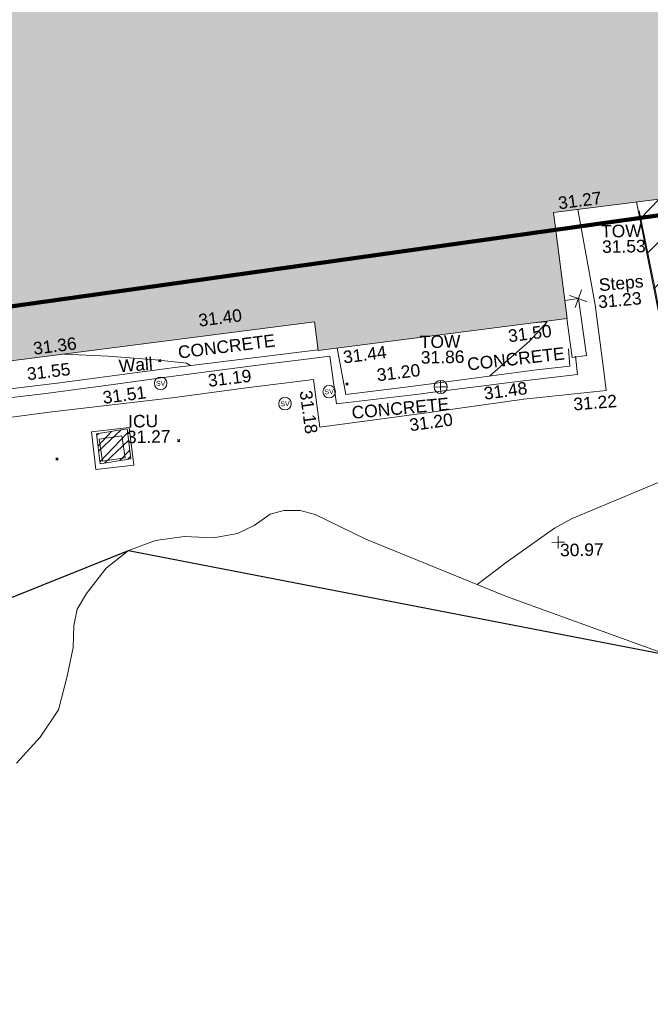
# Model space of a CAD drawing. Header units: millimetres. Extents: x -290717 to 520720, y -103372 to 287762.
# Tile 307 of 375: x 200008 to 218949, y 94482 to 124069. Entities that reach past the tile are written whole.
import ezdxf

# ---------------------------------------------------------------- set-up
doc = ezdxf.new("R2010")
doc.units = ezdxf.units.MM
doc.linetypes.add('IMPORT-HIDDEN2 _3_', pattern=[4762.5, 3175, -1587.5])
doc.linetypes.add('IMPORT-UG_ELEC_STREET LIGHTING_QLB2 _2_', pattern=[2700, 1500, -300.0000000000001, 0, -250, 150, -300.0000000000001, 0, -200])
for name, color, linetype, lineweight, true_color in [('00_TOPO_SERV_STOP_VALVE', 7, 'Continuous', 9, 0x666666), ('00_TOPO_TOP_OF_WALL', 7, 'Continuous', 9, 0x666666), ('00_UAV_BUILDING_OUTLINE', 5, 'Continuous', 9, 0x0000ff), ('00_UAV_CONCRETE', 9, 'Continuous', 9, 0x808080), ('00_UAV_FENCE', 7, 'Continuous', 9, 0x264c2f), ('00_UAV_LEVEL_SPOT', 7, 'Continuous', 9, 0x666666), ('00_UAV_SERV_IC', 5, 'Continuous', 9, 0x0000ff), ('00_UAV_STEPS', 7, 'Continuous', 9, 0x666666), ('00_UAV_TOP_OF_WALL', 7, 'Continuous', 9, 0x666666), ('00_UAV_TREE_LINE', 7, 'Continuous', 9, 0x52a552), ('00_UAV_WALL', 7, 'Continuous', 9, 0x7c00a5), ('01_DTM_CONTOUR_MNR', 7, 'Continuous', 9, 0xa5a552), ('12333-PUM-2D-U-0001-C01 - Rev2_REVIT IMPORT_dwg', 7, 'Continuous', 9, 0x767676), ('A_RHA_Line', 7, 'Continuous', 9, 0x00a600), ('PUM-CHAMBER EXTENTS', 6, 'IMPORT-HIDDEN2 _3_', 9, 0xff00ff), ('PUM-SURVEY BOUNDARY_EXTENT', 190, 'Continuous', 25, 0x7f00ff), ('PUM-UNABLE TO SURVEY', 190, 'Continuous', 9, 0x7f00ff)]:
    doc.layers.add(name, color=color, linetype=linetype, lineweight=lineweight, true_color=true_color)
for name, color, linetype, lineweight in [('00_UAV_SURVEY_TEXT', 7, 'Continuous', 9), ('A_RHA_Detail', 7, 'Continuous', 9), ('GEN-TEXT', 7, 'Continuous', 9)]:
    doc.layers.add(name, color=color, linetype=linetype, lineweight=lineweight)
doc.styles.add('Swis721 Lt BT', font='swissl.ttf', dxfattribs={"height": 399.9999999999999})
doc.styles.add('Swis721 Lt BT_2', font='swissl.ttf', dxfattribs={"height": 375})

# ---------------------------------------------------------------- blocks, each defined once
blk = doc.blocks.new('12333-PUM-2D-U-0001-C01 - Rev2_REVIT IMPORT_dwg_MSL_Sluice_Valve_SYM-2077246-Site Location Plan Existing')
at = {"layer": '00_TOPO_SERV_STOP_VALVE', "color": 254, "true_color": 0xcccccc}
blk.add_circle((0, 0), 500.0000000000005, dxfattribs=at)
at = {"layer": '00_TOPO_SERV_STOP_VALVE', "insert": (0, 198.9876086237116), "char_height": 399.9999999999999, "width": 785.1100955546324, "attachment_point": 2, "line_spacing_factor": 1.005061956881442, "style": 'Swis721 Lt BT'}
blk.add_mtext('SV', dxfattribs=at)
blk = doc.blocks.new('12333-PUM-2D-U-0001-C01 - Rev2_REVIT IMPORT_dwg_MSL_Node_Linework_1-2077247-Site Location Plan Existing')
at = {"layer": '00_UAV_STEPS', "color": 254, "true_color": 0xcccccc, "flags": 128}
for points in [[(256.5421955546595, 704.8438894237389), (0, 0), (-704.8438894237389, 256.5421955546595)], [(704.8438894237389, -256.5421955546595), (0, 0), (-256.5421955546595, -704.8438894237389)]]:
    blk.add_lwpolyline(points, dxfattribs=at)
blk = doc.blocks.new('12333-PUM-2D-U-0001-C01 - Rev2_REVIT IMPORT_dwg_TOW-2077249-Site Location Plan Existing')
at = {"layer": '00_TOPO_TOP_OF_WALL', "color": 254, "true_color": 0xcccccc, "flags": 128}
for points in [[(0, 525.0554400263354), (0, 0), (-525.0554401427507, 0)], [(525.0554401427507, 0), (0, 0), (0, -525.0554400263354)]]:
    blk.add_lwpolyline(points, dxfattribs=at)
at = {"layer": '00_TOPO_TOP_OF_WALL', "color": 254, "true_color": 0xcccccc}
blk.add_circle((0, 0), 525.0554401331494, dxfattribs=at)
blk = doc.blocks.new('12333-PUM-2D-U-0001-C01 - Rev2_REVIT IMPORT_dwg_UAV-2077255-Site Location Plan Existing')
at = {"layer": '00_UAV_LEVEL_SPOT', "color": 254, "true_color": 0xcccccc, "flags": 128}
for points in [[(0, -500.0000000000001), (0, 0), (-500.0000000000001, 0)], [(500.0000000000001, 0), (0, 0), (0, 500.0000000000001)]]:
    blk.add_lwpolyline(points, dxfattribs=at)
blk = doc.blocks.new('12333-PUM-2D-U-0001-C01 - Rev2_REVIT IMPORT_dwg_MGS62954_T2_Galway_ITM_3d_Rev1-2077680-Site Location Plan Existing')
at = {"layer": '00_UAV_CONCRETE', "color": 254, "true_color": 0xcccccc, "flags": 128}
for points in [[(534120767.858876, 725669987.8830876), (534121240.6985, 725667109.9365001), (534121465.4507757, 725665038.8321953), (534121519.6985, 725664538.9365002), (534119048.6985, 725664313.9365001), (534117047.5449939, 725664070.7991518), (534116192.6985, 725663966.9365002), (534112900.6985, 725663583.9365001), (534112804.5980598, 725664401.9342959), (534112732.6985001, 725665013.9365001), (534110645.6985, 725664797.9365001), (534108480.5900001, 725664540.9945)], [(534108480.5900001, 725664540.9945), (534104786.59, 725664170.9945002), (534103506.9597588, 725664030.423662), (534101372.1600716, 725663795.9101505)]]:
    blk.add_lwpolyline(points, dxfattribs=at)
blk.add_lwpolyline([(534106039.6985, 725663556.9365), (534107178.6985, 725663673.9365), (534107295.0158881, 725662541.5817565), (534106156.015888, 725662424.5817566)], close=True, dxfattribs=at)
at = {"layer": '00_UAV_FENCE', "color": 254, "true_color": 0xcccccc, "flags": 128}
blk.add_lwpolyline([(534122607.6985, 725669914.9365001), (534123043.6985002, 725667551.9365001), (534123486.2972962, 725664994.7941326), (534123560.6985002, 725664564.9365002), (534124179.6985, 725661540.9365002), (534124438.1148047, 725660094.410857), (534124691.6985, 725658674.9365002), (534125122.6985, 725656058.9365)], dxfattribs=at)
at = {"layer": '00_UAV_SERV_IC', "color": 254, "true_color": 0xcccccc, "flags": 128}
blk.add_lwpolyline([(534106953.6985, 725663429.9365001), (534107040.6985, 725662758.9365002), (534106353.7545251, 725662669.8692485), (534106266.7545252, 725663340.8692486)], close=True, dxfattribs=at)
at = {"layer": '00_UAV_STEPS', "color": 254, "true_color": 0xcccccc, "flags": 128}
blk.add_lwpolyline([(534120323.0375444, 725667257.5381341), (534120734.0830001, 725667308.0510001), (534120945.0830001, 725665591.051), (534120519.3045791, 725665538.7276181), (534120375.0076237, 725666712.9355438)], dxfattribs=at)
at = {"layer": '00_UAV_TREE_LINE', "color": 254, "true_color": 0xcccccc, "flags": 128}
for points in [[(534123226.6985, 725656556.9365001), (534118424.6985, 725658399.9365001), (534114221.6985, 725660197.9365002)], [(534114221.6985, 725660197.9365002), (534112718.6985, 725660964.9365002), (534112264.6985, 725661089.9365001), (534111782.6985, 725661096.9365001), (534111367.6985, 725660997.9365001), (534110876.6985, 725660665.9365001), (534110372.6985, 725660426.9365001), (534109648.6985001, 725660317.9365002), (534108775.6985, 725660365.9365001), (534107910.6985, 725660265.9365001), (534107092.6985001, 725659976.9365002), (534106414.6985, 725659455.9365001), (534105812.6985, 725658710.9365001), (534105522.6985, 725658241.9365001), (534105406.6985, 725657749.9365001), (534105376.6985, 725657094.9365001), (534105184.6985, 725656228.9365001), (534104909.6985, 725655226.9365001), (534104345.6985, 725654417.9365001), (534103613.6985, 725653648.9365002)]]:
    blk.add_lwpolyline(points, dxfattribs=at)
at = {"layer": '00_UAV_WALL', "color": 254, "true_color": 0xcccccc}
blk.add_line((534108500.5900001, 725665442.9944999), (534112893.882633, 725665902.5004872), dxfattribs=at)
at = {"layer": '00_UAV_WALL', "color": 254, "true_color": 0xcccccc, "flags": 128}
for points in [[(534113468.2476581, 725665948.0988885), (534113696.6985, 725664553.9365), (534115498.6985, 725664735.9365), (534117261.9498932, 725664940.092314), (534117329.6985, 725664947.9365001), (534119435.6985002, 725665193.9365), (534120442.6985, 725665288.9365001), (534120413.6985002, 725665806.9365)], [(534120623.0830001, 725665578.0510001), (534120670.0830001, 725665029.0510001), (534118872.0830001, 725664854.0510001), (534116245.6849055, 725664563.6363298), (534115969.083, 725664533.0510001), (534113418.6985002, 725664273.9365002), (534113240.6985, 725665708.9365001), (534112532.5482023, 725665635.2392513), (534111299.6985, 725665506.9365001), (534108465.5900001, 725665177.9944999)], [(534108465.5900001, 725665177.9944999), (534106501.59, 725664943.9944999), (534104609.5900001, 725664732.9945), (534103497.2071908, 725664618.3731213), (534102406.59, 725664505.9944999), (534101116.59, 725664374.9944999), (534101098.5900001, 725664585.9945), (534101221.389595, 725664601.9156103), (534101585.6441417, 725664649.1416358), (534102818.5900001, 725664808.9945), (534103378.2477411, 725664866.8314704), (534105121.59, 725665046.9945), (534108346.5830648, 725665424.9457443), (534108500.5900001, 725665442.9945)]]:
    blk.add_lwpolyline(points, dxfattribs=at)
at = {"layer": '01_DTM_CONTOUR_MNR', "color": 254, "true_color": 0xcccccc, "flags": 128}
for points in [[(534118029.6394298, 725665029.695982), (534119247.2952049, 725666056.3736265), (534119787.0414732, 725666626.9525874), (534119450.0000001, 725666610.0000001), (534119486.5407599, 725666611.7324135), (534119478.0051004, 725666613.6038148)], [(534132621.278924, 725666251.0438238), (534132012.1036163, 725665753.8511088), (534130430.0000002, 725664752.804503), (534127292.8535871, 725664564.4926705), (534127140, 725664570.0000002), (534127078.6583102, 725664457.5301765), (534126502.9710822, 725663531.7854477), (534126020.0000001, 725663230), (534126034.9705883, 725663032.4764707), (534126070.0000001, 725662620), (534124572.9100905, 725662187.9113413), (534124000, 725662400.0000001), (534123704.2165588, 725662076.5978662), (534123140.5701492, 725661783.9195383), (534120430.0000002, 725660706.8051281), (534119896.1654136, 725660420.0000001), (534118430.0000002, 725659420), (534117542.5037524, 725658777.3303037)], [(534105250, 725665910.0000001), (534106585.2660309, 725665826.155769), (534108000.1754386, 725665689.9122808), (534108930.4476972, 725665571.1363916), (534109049.3443097, 725665500.390151)]]:
    blk.add_lwpolyline(points, dxfattribs=at)
at = {"xscale": 0.375, "yscale": 0.375, "zscale": 0.375}
for name, p in [('12333-PUM-2D-U-0001-C01 - Rev2_REVIT IMPORT_dwg_MSL_Node_Linework_1-2077247-Site Location Plan Existing', (534120734.083, 725667308.051)), ('12333-PUM-2D-U-0001-C01 - Rev2_REVIT IMPORT_dwg_MSL_Sluice_Valve_SYM-2077246-Site Location Plan Existing', (534108144.6985, 725664982.9365001)), ('12333-PUM-2D-U-0001-C01 - Rev2_REVIT IMPORT_dwg_TOW-2077249-Site Location Plan Existing', (534116552.6985, 725664726.9365001)), ('12333-PUM-2D-U-0001-C01 - Rev2_REVIT IMPORT_dwg_MSL_Sluice_Valve_SYM-2077246-Site Location Plan Existing', (534113199.59, 725664642.9944999)), ('12333-PUM-2D-U-0001-C01 - Rev2_REVIT IMPORT_dwg_MSL_Sluice_Valve_SYM-2077246-Site Location Plan Existing', (534111868.6985, 725664305.9365002)), ('12333-PUM-2D-U-0001-C01 - Rev2_REVIT IMPORT_dwg_UAV-2077255-Site Location Plan Existing', (534120000, 725660000))]:
    blk.add_blockref(name, p, dxfattribs=at)
at = {"layer": '00_UAV_BUILDING_OUTLINE', "color": 251, "true_color": 0x666666, "char_height": 375, "width": 1495.902363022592, "attachment_point": 1, "line_spacing_factor": 1.005061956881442, "style": 'Swis721 Lt BT_2'}
for s, insert, rotation in [('31.27', (534120157.7557806, 725670373.8454967), 6.319040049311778), ('31.40', (534109294.0357784, 725667037.5148299), 6.319040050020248), ('31.36', (534104316.3559518, 725666279.5437722), 6.319040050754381), ('31.50', (534118586.8980126, 725666405.3646615), 6.3190400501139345), ('31.44', (534113617.5645173, 725665855.0735803), 6.319040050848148)]:
    blk.add_mtext(s, dxfattribs=dict(at, insert=insert, rotation=rotation))
at = {"layer": '00_UAV_CONCRETE', "color": 251, "true_color": 0x666666, "char_height": 375, "width": 1495.902363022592, "attachment_point": 1, "line_spacing_factor": 1.005061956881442, "style": 'Swis721 Lt BT_2'}
for s, insert, rotation in [('31.18', (534112686.2652231, 725664714.533736), 276.68800161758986), ('31.22', (534120518.705962, 725664324.758845), 3.5741577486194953), ('31.20', (534115573.1948905, 725663783.0375212), 6.886962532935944)]:
    blk.add_mtext(s, dxfattribs=dict(at, insert=insert, rotation=rotation))
at = {"layer": '00_UAV_LEVEL_SPOT', "insert": (534120051.8765643, 725659949.1441547), "char_height": 375, "width": 1495.902363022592, "attachment_point": 1, "line_spacing_factor": 1.005061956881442, "style": 'Swis721 Lt BT_2'}
blk.add_mtext('30.97', dxfattribs=at)
at = {"layer": '00_UAV_SERV_IC', "color": 251, "true_color": 0x666666, "char_height": 375, "attachment_point": 1, "line_spacing_factor": 1.005061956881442, "style": 'Swis721 Lt BT_2'}
for s, insert, width in [('ICU', (534107147.9553193, 725664044.8375195), 1021.012723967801), ('31.27', (534107103.1271688, 725663574.4585186), 1495.902363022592)]:
    blk.add_mtext(s, dxfattribs=dict(at, insert=insert, width=width))
at = {"layer": '00_UAV_STEPS', "char_height": 375, "attachment_point": 1, "rotation": 4.233739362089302, "line_spacing_factor": 1.005061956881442, "style": 'Swis721 Lt BT_2'}
for s, insert, width in [('Steps', (534121345.0542634, 725667893.5055903), 1552.889119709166), ('31.23', (534121310.3632243, 725667385.2765621), 1495.902363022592)]:
    blk.add_mtext(s, dxfattribs=dict(at, insert=insert, width=width))
at = {"layer": '00_UAV_SURVEY_TEXT', "color": 251, "true_color": 0x666666, "char_height": 375, "width": 3286.236302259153, "attachment_point": 1, "line_spacing_factor": 1.005061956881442, "style": 'Swis721 Lt BT_2'}
for insert, rotation in [((534108663.3176188, 725666088.0661628), 6.183716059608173), ((534117344.5089266, 725665579.5603385), 5.545061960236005), ((534113852.0111625, 725664187.286668), 4.305011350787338)]:
    blk.add_mtext('CONCRETE', dxfattribs=dict(at, insert=insert, rotation=rotation))
at = {"layer": '00_UAV_TOP_OF_WALL', "char_height": 375, "attachment_point": 1, "line_spacing_factor": 1.005061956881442, "style": 'Swis721 Lt BT_2'}
for s, insert, width in [('TOW', (534121450.8058421, 725669508.0627366), 1343.937678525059), ('31.53', (534121473.2677495, 725669044.214814), 1495.902363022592), ('TOW', (534115949.5168515, 725666277.4674969), 1343.937678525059), ('31.86', (534115971.9787588, 725665813.6195743), 1495.902363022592)]:
    blk.add_mtext(s, dxfattribs=dict(at, insert=insert, width=width))
at = {"layer": '00_UAV_WALL', "color": 251, "true_color": 0x666666, "char_height": 375, "attachment_point": 1, "line_spacing_factor": 1.005061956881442, "style": 'Swis721 Lt BT_2'}
for s, insert, width, rotation in [('Wall', (534106886.632672, 725665711.5575011), 1130.237340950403, 3.3037679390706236), ('31.55', (534104114.9680312, 725665517.7182219), 1495.902363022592, 5.900199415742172), ('31.19', (534109547.6274301, 725665223.0093619), 1495.902363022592, 5.941387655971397), ('31.20', (534114621.5178601, 725665303.2951843), 1495.902363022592, 5.9427896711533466), ('31.51', (534106375.077953, 725664766.477739), 1495.902363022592, 6.53672050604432), ('31.48', (534117824.9979854, 725664691.2775263), 1495.902363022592, 6.658523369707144)]:
    blk.add_mtext(s, dxfattribs=dict(at, insert=insert, width=width, rotation=rotation))
blk = doc.blocks.new('12333-PUM-2D-U-0001-C01 - Rev2_REVIT IMPORT_dwg-1620468-Site Location Plan Existing')
at = {"layer": 'PUM-CHAMBER EXTENTS', "true_color": 0xfff4d4}
h = blk.add_hatch(dxfattribs=at)
h.set_pattern_fill('FP_14', style=0, pattern_type=2)
h.set_pattern_definition([(45, (-533641079.65, -725615854.3560001), (-618.7184335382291, 618.7184335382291), [])])
h.paths.add_polyline_path([(486377.3501529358, 27208.64382130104), (517415.3501528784, 30952.64382136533), (516341.8313309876, 58191.46038827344), (502815.9400485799, 56693.63832640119), (503487.555127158, 50628.70393408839), (496266.2910907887, 49829.03991464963), (495594.5673347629, 55894.95570476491), (481449.0648167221, 54328.51950439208), (485589.4300208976, 31544.49180316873)])
at = {"layer": 'PUM-CHAMBER EXTENTS', "true_color": 0xffaaff}
h = blk.add_hatch(dxfattribs=at)
h.set_pattern_fill('FP_3', color=211, style=0, pattern_type=2)
h.set_pattern_definition([(45, (-533641079.65, -725615854.3560001), (-265.1650429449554, 265.1650429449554), []), (45, (-533640902.873, -725615854.3560001), (-265.1650429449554, 265.1650429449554), [])])
h.paths.add_polyline_path([(465205.3501529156, 46743.64382133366), (466129.3501529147, 46876.64382136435), (466040.3501528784, 47776.64382138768), (465116.3501528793, 47643.64382135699)])
at = {"layer": 'GEN-TEXT', "color": 253, "true_color": 0xaaaaaa}
for p, q in [((467013.9948137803, 49773.28848221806), (467084.7054918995, 49843.99916033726)), ((467084.7054918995, 49773.28848221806), (467013.9948137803, 49843.99916033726)), ((472627.9948138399, 48973.28848228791), (472698.7054919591, 49043.99916040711)), ((472698.7054919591, 48973.28848228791), (472627.9948138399, 49043.99916040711)), ((467541.9948138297, 47359.28848222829), (467612.7054919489, 47429.99916034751)), ((467612.7054919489, 47359.28848222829), (467541.9948138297, 47429.99916034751)), ((463878.994813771, 46873.28848231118), (463949.7054918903, 46943.9991604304)), ((463949.7054918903, 46873.28848231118), (463878.994813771, 46943.9991604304))]:
    blk.add_line(p, q, dxfattribs=at)
at = {"layer": 'PUM-CHAMBER EXTENTS', "color": 211, "linetype": 'Continuous', "true_color": 0xffaaff, "flags": 128}
blk.add_lwpolyline([(465205.3501529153, 46743.64382133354), (466129.3501529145, 46876.64382136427), (466040.3501528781, 47776.64382138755), (465116.350152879, 47643.64382135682)], close=True, dxfattribs=at)
at = {"layer": 'PUM-SURVEY BOUNDARY_EXTENT', "color": 201, "true_color": 0xd4aaff, "flags": 128}
blk.add_lwpolyline([(434100.3536528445, 24157.39132126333), (453045.0486529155, 39175.58032134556), (466013.048652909, 44122.58032138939), (482147.0486528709, 40702.58032134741), (488216.8503400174, 30926.89504288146), (531080.8829478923, 24250.27741154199), (561844.1376578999, 20426.38415400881), (566062.0655785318, 8611.398574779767), (571128.6864528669, -7616.027373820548), (575714.0437077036, -7982.768216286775), (646442.309713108, 31495.23056612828), (689841.2207724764, 56725.65899800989), (691426.6726380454, 62926.17045936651), (689638.0678800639, 69873.57358378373), (681836.0986590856, 100645.3796401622), (672155.969559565, 130601.3585414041), (667140.7217679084, 148790.7201766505), (693350.350153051, 157472.2071436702), (716444.8569162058, 167556.0435847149), (696842.6566527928, 196972.3378213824), (686147.1257949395, 214212.6510542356)], dxfattribs=at)
at = {"layer": 'PUM-UNABLE TO SURVEY', "color": 7, "true_color": 0xfff4d4, "flags": 128}
blk.add_lwpolyline([(481449.0648167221, 54328.51950439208), (486377.3501529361, 27208.64382130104), (517415.3501528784, 30952.64382136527), (516341.8313309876, 58191.46038827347)], dxfattribs=at)
blk.add_blockref('12333-PUM-2D-U-0001-C01 - Rev2_REVIT IMPORT_dwg_MGS62954_T2_Galway_ITM_3d_Rev1-2077680-Site Location Plan Existing', (-533641079.6498471, -725615854.3561786))

msp = doc.modelspace()

# ---------------------------------------------------------------- hatches: boundary and pattern name
at = {"layer": 'A_RHA_Detail', "true_color": 0xc0c0c0}
h = msp.add_hatch(color=9, dxfattribs=at)
h.paths.add_polyline_path([(-80880.60083898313, -68502.79057078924), (-80400.86592458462, -68483.4150911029), (-80400.86592458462, -62984.64684182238), (-24474.85765180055, -63009.32043784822), (-24456.14471274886, -50840.30023854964), (-36622.55041054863, -50831.65104346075), (-36622.5504104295, -44228.57792609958), (-50959.05265825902, -44213.68205212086), (-50959.05265825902, -42573.78171509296), (-54563.93258049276, -42571.21897729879), (-54565.69773355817, -45054.17447471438), (-92408.82109324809, -45027.27149617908), (-92411.78875845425, -49201.74309219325), (-100061.9988811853, -49201.74309219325), (-100052.221444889, -64852.82557835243), (-86120.90825231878, -64852.82557835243), (-86092.16626519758, -62957.90041523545), (-84861.10047611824, -62957.90041520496), (-84854.79054275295, -68240.10973718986), (-80870.60226895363, -68240.10973718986)])
h.paths.add_polyline_path([(-137238.9269955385, -68461.93840922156), (-132719.7426408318, -68433.06336920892), (-132847.0731201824, -62850.0428228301), (-130454.6837966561, -62916.63108081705), (-130498.2830220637, -61355.8539363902), (-117581.136331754, -61423.42893434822), (-117492.3908565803, -49183.91309186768), (-125136.5200282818, -49178.47881939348), (-125133.5727033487, -45032.61887132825), (-163007.1824077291, -45005.69421944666), (-163007.1824077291, -44090.29634113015), (-163123.8521375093, -44090.21339942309), (-163122.6389897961, -42383.751842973), (-166563.8543420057, -42383.75184295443), (-166565.0349082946, -44044.3982420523), (-193158.4656786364, -44025.49275802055), (-193195.152889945, -62863.6565097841), (-137269.7106414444, -62916.63108078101), (-137254.3708868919, -65679.90523788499)])
h.paths.add_polyline_path([(120310.9497607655, -32334.2823016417), (120312.4652266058, -31610.73011961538), (133451.2244789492, -31638.24899384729), (133469.2230092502, -19717.98315777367), (121295.7536929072, -19692.48606427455), (121319.8434528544, -8190.941560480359), (112277.0825929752, -8172.001674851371), (112263.1769726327, -14811.12345451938), (78285.85310969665, -14739.95861435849), (78292.82277619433, -8167.077575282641), (76545.55099677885, -8163.40371230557), (69355.76844230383, -8152.931592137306), (69353.66597202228, -9156.746357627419), (68372.60878942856, -9154.691552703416), (68372.60878942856, -13705.52853212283), (69333.72334743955, -13707.54156767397), (69325.07112544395, -16249.53369225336), (66623.4489111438, -16249.53369225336), (66619.79243932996, -17995.29925522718), (65989.07757491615, -17995.29925522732), (65985.44262769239, -19730.78799479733), (57152.23993372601, -19712.28702423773), (57127.42535098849, -31559.89461998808), (70277.87165423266, -31587.43801817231), (70277.87165428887, -32271.74147154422), (78263.96947906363, -32285.12944888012), (78266.62669288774, -31019.79372153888), (112335.8856506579, -31091.15111856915), (112335.8856506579, -32317.57330550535), (119781.4233959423, -32333.17321910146)])
h.paths.add_polyline_path([(7503.71740934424, -1791.43926322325), (15482.43097389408, -674.0213230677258), (15484.0826184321, 148.1327206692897), (56188.28042539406, 205.5276654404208), (56155.8432600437, 14338.31663138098), (18016.62665932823, 14236.4814953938), (17967.9025208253, 34313.18372075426), (21727.10644861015, 34324.06926249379), (21708.9097307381, 40608.10218319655), (18009.66447156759, 40608.10218325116), (17995.54603703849, 45483.75063445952), (9770.084212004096, 45420.63294734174), (3966.216019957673, 45443.14492469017), (3984.771235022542, 14176.56786831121), (1023.062455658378, 14176.56786840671), (-276.5134647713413, 14190.52623465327), (-231.6790044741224, 5976.811441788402), (-226.4491536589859, 193.7444677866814), (1220.250839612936, 179.5999159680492), (7477.609307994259, 143.2867556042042), (7488.638446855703, -674.0213230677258)])
h.paths.add_polyline_path([(77755.59663317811, 53.47451145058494), (77729.51881611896, 1699.844979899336), (94464.47132486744, 1659.976083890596), (94606.37913471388, 17991.39023626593), (88810.41901146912, 18015.03260816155), (88799.89418497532, 14436.74271609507), (69413.88950349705, 14457.87738898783), (69377.35724448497, 99.62816357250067), (70760.85642036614, 92.0068082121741)])
h.paths.add_polyline_path([(61252.12079698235, 46453.95617369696), (105774.7348988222, 46472.68783510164), (105768.2642197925, 61852.61234310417), (92285.13876306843, 61852.61234310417), (92308.59670397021, 65784.30757142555), (96107.46680002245, 65767.6044524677), (96059.6808111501, 75209.20847378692), (101084.8427276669, 75071.88872768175), (104988.0046543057, 74765.36560410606), (108403.6894220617, 74363.84089439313), (112009.2703903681, 73787.25420864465), (115645.3524814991, 73049.69667210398), (116890.8108050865, 72761.69136255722), (120208.9929832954, 71893.18353872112), (120865.241739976, 71703.68487155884), (124135.6329505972, 70669.67317909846), (127435.6253142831, 69480.50055823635), (127820.4368655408, 69394.93141813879), (128274.3081769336, 69331.69585757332), (128731.879114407, 69306.66104520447), (129189.9401456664, 69320.00258265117), (129645.2782985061, 69371.62688830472), (130094.6997111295, 69461.17185607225), (130535.0520071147, 69588.00939078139), (130963.2464342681, 69751.2498188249), (131376.279516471, 69949.74812593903), (131771.254123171, 70182.11198906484), (132162.5575600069, 70460.54046602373), (132496.0921582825, 70741.69081117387), (132820.8713676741, 71064.98072578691), (133117.4593294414, 71414.31364276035), (133383.77568926, 71787.23923958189), (133616.5473239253, 72178.53728446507), (133817.1647262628, 72590.54524901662), (133982.6025969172, 73017.89547517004), (134111.7005086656, 73457.59040804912), (134203.5529320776, 73906.545904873), (134257.5155882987, 74361.61286220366), (134272.5462649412, 74819.59931534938), (134250.5259874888, 75277.29281749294), (134189.6227572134, 75731.48297750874), (134090.9274700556, 76178.98397761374), (133955.1324028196, 76616.65691996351), (133783.1900598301, 77041.4318434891), (133576.3064937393, 77450.3292564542), (133335.9328436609, 77840.48103831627), (133063.7551572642, 78209.15055536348), (132761.6825665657, 78553.75185442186), (132431.8338935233, 78871.86780505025), (132076.5227904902, 79161.26705200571), (131698.2415079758, 79419.91966864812), (131299.6434187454, 79646.01139199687), (131093.5942456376, 79746.34209763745), (132146.0467355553, 83110.22226149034), (122787.763295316, 86282.54285521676), (121604.3555410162, 82800.35918872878), (117095.9864226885, 83870.84033788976), (116841.9598400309, 83526.35449576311), (116120.5435466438, 91221.9361197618), (110237.7341284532, 91274.27491024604), (110194.3680786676, 90435.39030217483), (104988.0046543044, 90486.49901569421), (104973.2761846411, 94309.82427956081), (103746.1314668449, 94309.82427962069), (103839.9937121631, 122852.1474272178), (96365.09202303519, 122931.9599471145), (96350.3400238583, 123952.416858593), (104555.5505249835, 123902.1925258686), (104607.3234457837, 120248.5396157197), (125502.5015002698, 120134.193340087), (125662.0200253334, 137657.3796883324), (114479.5865733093, 137699.2256881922), (114382.3062641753, 129149.9458158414), (104644.1590035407, 129187.997507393), (104577.9931702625, 126217.3903165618), (101184.4926405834, 126159.1566967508), (101264.6166812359, 135959.2655565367), (89967.23177303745, 135988.8856164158), (89927.63362986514, 125823.6463181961), (93630.53562299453, 125840.7948842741), (93580.6568888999, 122931.9599471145), (88697.38835373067, 122904.7310127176), (88679.38989541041, 95739.0914377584), (86378.25848993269, 95739.0914377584), (86378.18187189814, 96178.10083375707), (83279.5074328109, 96200.92083330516), (83273.62493422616, 95735.74732136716), (70169.67509616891, 95733.22421950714), (70166.2684274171, 96272.07409350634), (66674.99731291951, 96257.14073659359), (66654.74538556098, 95755.71092140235), (65784.77231076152, 95755.71092140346), (65887.65094981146, 117470.6305650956), (53473.34271625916, 117487.9046429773), (53434.44066306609, 98570.4634906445), (40649.41626913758, 98570.46349066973), (40610.16711556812, 94406.01479082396), (38853.82372865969, 94410.36303444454), (38848.65589191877, 89463.65332732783), (40612.46601909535, 89518.45976927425), (40665.38257359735, 86257.73741131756), (38372.19584673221, 86305.7230928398), (38369.79373532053, 76901.0507917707), (50937.95125076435, 76944.40198877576), (50922.88567283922, 74598.78180893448), (56484.90611318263, 74588.85093774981), (56484.9061131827, 75194.85181998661), (92465.40372273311, 75233.02581663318), (92645.92783659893, 71766.64845097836), (89810.5550181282, 69362.83965827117), (85313.16173971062, 69360.94750424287), (85313.16173971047, 66907.40508090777), (75210.14498260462, 66903.15451592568), (75210.14498260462, 63815.70944554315), (70819.40014306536, 63815.70999204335), (70819.21601502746, 64253.35708063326), (69456.8341568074, 64253.35708063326), (69455.71957374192, 66901.99623168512), (61303.3285675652, 66898.56680686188), (61304.56054652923, 63970.32021231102), (70500.41048205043, 63970.32021223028), (70500.40885431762, 61852.59006210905), (61245.64388480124, 61848.69637492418), (61252.12079698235, 46455.07044720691)])
h.paths.add_polyline_path([(-17153.16561239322, 48569.32684293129), (-17153.16561227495, 60770.38083690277), (-29362.88357762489, 60774.7042869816), (-29362.88357762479, 67399.20394583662), (-43507.25361058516, 67405.01911302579), (-43488.53133082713, 69093.07334179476), (-45766.41866234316, 69109.32868391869), (-45794.34620035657, 67405.01911302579), (-47272.11273197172, 67404.21245453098), (-47272.44887636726, 66454.91798912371), (-86004.56386335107, 66468.6329952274), (-86006.66970790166, 60521.58362724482), (-92662.8772251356, 60521.58362724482), (-92666.53762789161, 50184.35611936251), (-79752.016597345, 50179.78302554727), (-79752.016597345, 48591.49323813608), (-17157.71631240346, 48569.32845421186)])
h.paths.add_polyline_path([(-201056.4185879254, 48628.75479108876), (-138377.9751621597, 48634.64535782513), (-138377.9751621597, 50133.28202330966), (-125467.710581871, 50134.49533928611), (-125468.6909603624, 60566.19036866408), (-132186.8595615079, 60565.86652591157), (-132187.4203588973, 66533.01978768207), (-170643.3098734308, 66805.61809689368), (-170643.3098732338, 67738.78475851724), (-200340.0100486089, 67488.93693767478), (-200348.7175167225, 60827.7802510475), (-201057.5650552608, 60827.71357562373), (-201056.6510294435, 51102.0431337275)])
h.paths.add_polyline_path([(-240051.5126725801, 54769.1949116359), (-239444.4902595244, 54811.10754483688), (-239186.5396225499, 54841.92927608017), (-238764.8191578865, 54940.98166103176), (-238382.4735933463, 55122.46891391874), (-237990.3402229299, 55354.87497237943), (-237269.2031026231, 55936.21514997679), (-237030.2712443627, 56228.66101920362), (-236793.0039600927, 56569.31473977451), (-236554.5880579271, 57004.26389721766), (-236432.7219585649, 57267.46508911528), (-236300.0815274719, 57753.26239002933), (-236250.7285154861, 58017.17885687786), (-236235.6490610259, 58516.21786795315), (-236233.2538430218, 58987.85640057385), (-236213.702979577, 59823.48083772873), (-236363.8287856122, 59820.8603820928), (-236634.0279869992, 60698.06075831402), (-236391.9547756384, 61432.1972634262), (-236225.4740089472, 61435.10319604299), (-236201.6036570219, 62637.68779599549), (-232563.5271750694, 62639.28734435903), (-232563.5271750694, 63049.03842407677), (-232732.1945866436, 63049.15302221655), (-232860.1521278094, 63457.9589027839), (-232731.6068089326, 63914.24862701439), (-232560.8209657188, 63914.24862701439), (-232521.9864006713, 70597.99604498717), (-240628.6947850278, 70598.85496274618), (-240629.7923196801, 72350.98321581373), (-246412.6011213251, 72347.36085937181), (-246412.6011213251, 70616.45923939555), (-254449.5805725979, 70618.60952619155), (-254454.637144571, 70754.06491724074), (-254469.7140363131, 73191.6627625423), (-263883.2532625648, 73267.83063692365), (-263902.4181505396, 68260.74348557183), (-263714.8217520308, 68259.82096576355), (-263552.9672900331, 67819.6543439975), (-263719.0883117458, 67392.20684197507), (-263913.629869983, 67392.20684288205), (-263956.7001914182, 58633.76423459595), (-260181.1963171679, 58611.22607638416), (-260192.3146984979, 56354.25111578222), (-257184.684388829, 56339.46086010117), (-257213.4419958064, 57092.93866025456), (-257338.5163846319, 57093.27331227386), (-257471.0109295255, 57531.7457231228), (-257338.5163845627, 58062.22513700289), (-257203.4956297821, 58064.06881293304), (-257173.5751889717, 58598.54056827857), (-256478.2273617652, 58575.27357918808), (-256478.2273617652, 58788.51859477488), (-256013.0091299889, 58911.92701537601), (-255397.0786589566, 58780.99767608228), (-255397.0786664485, 58595.98242230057), (-243809.8853614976, 58585.92793205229), (-243805.3570672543, 58352.04527760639), (-243740.9394682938, 57884.52572396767), (-243619.083060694, 57421.84877501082), (-243424.3877541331, 56943.65915328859), (-243247.1437899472, 56608.24157716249), (-243003.0710577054, 56249.99021479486), (-242732.2093200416, 55932.75703086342), (-242371.7230179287, 55603.12658814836), (-242141.2551255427, 55424.88676771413), (-241804.9643038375, 55216.88439829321), (-241529.464082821, 55077.02869058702), (-241100.6275144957, 54917.18295005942), (-240836.2134980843, 54840.82833179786), (-240453.4486196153, 54788.6078413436), (-240203.3756532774, 54776.52967577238)])
h.paths.add_polyline_path([(40276.69022620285, 59895.3641775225), (40328.62676026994, 69196.9439153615), (36588.99968782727, 69217.82459101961), (36619.46637569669, 74674.25962431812), (32264.36460075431, 74687.02318924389), (32233.48293864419, 69156.26826309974), (11916.69390488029, 69269.70959690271), (11966.66200108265, 78218.75165977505), (29087.50901742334, 78123.15526811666), (29143.44567202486, 88141.13700481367), (15719.34879623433, 88216.09212957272), (15732.60379610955, 90589.99788900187), (4594.294101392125, 90652.19003492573), (4525.129359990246, 78265.12250452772), (10096.76365550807, 78234.01258734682), (10077.43887221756, 74773.03821913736), (4547.641142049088, 74803.91453678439), (4465.579974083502, 60107.16002351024), (19125.89094757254, 60025.30234268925), (19139.86249371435, 62527.53804648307), (31738.59196305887, 62457.19146407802), (31724.55430855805, 59943.11609818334), (38369.79364222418, 59906.01157297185)])
h.paths.add_polyline_path([(-246083.0241259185, 72334.29150213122), (-246083.0594797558, 72334.30275087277), (-246208.2905500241, 72334.29150213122)])
h.paths.add_polyline_path([(-114575.3004830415, 112178.0758696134), (-114575.3246436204, 112178.0758696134), (-114707.2752166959, 115801.5811617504)])
h.paths.add_polyline_path([(-154699.9178766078, 101760.4080976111), (-114382.0503338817, 101776.0542915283), (-114382.0503338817, 106926.936016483), (-113755.641395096, 106927.1791078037), (-113757.5507412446, 111847.2721532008), (-114431.6837526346, 111847.2721532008), (-114431.8098651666, 112178.075869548), (-114575.3004830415, 112178.0758696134), (-114578.9984943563, 121707.2390834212), (-123056.9849702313, 121707.2390834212), (-123068.8201032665, 156452.7036899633), (-119381.2340625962, 156454.1347343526), (-119381.2340625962, 160165.8603541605), (-115501.031452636, 160167.3661472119), (-115503.3750945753, 166206.5793118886), (-132411.7987151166, 166599.6604729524), (-132411.8243306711, 166665.6603411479), (-135275.0124468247, 166664.5489553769), (-135275.0124468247, 166628.1883102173), (-135911.3205077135, 166628.1944503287), (-135911.3479256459, 166352.1604668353), (-152521.1633846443, 166345.7145607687), (-152518.3680955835, 159142.6836790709), (-150699.3133726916, 159117.9265656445), (-150755.6690356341, 122560.6912032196), (-151059.2005266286, 122560.6912032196), (-151061.0981347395, 121302.4374931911), (-154138.3148337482, 121372.6012653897), (-154138.3148337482, 121865.183451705), (-154704.3888425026, 121867.2611370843), (-154688.5451973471, 119352.3937021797), (-154745.5933227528, 119352.3715636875), (-154745.5763474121, 118722.1532660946), (-160794.1544526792, 118748.744283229), (-160794.1544527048, 119410.5425977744), (-163852.1622693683, 119422.408321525), (-163855.0715294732, 118762.2003111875), (-167568.6765459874, 118778.5256058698), (-166634.6619849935, 124395.1277019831), (-166843.6206842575, 124471.2090400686), (-167568.6765459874, 124707.6250904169), (-168028.2173235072, 124841.3808643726), (-168630.5006276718, 124991.3056740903), (-169238.2056070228, 125117.4693074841), (-169850.3952285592, 125219.6772877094), (-170466.1255403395, 125297.7720169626), (-171089.1102599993, 125351.8553033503), (-171704.4065937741, 125381.1774254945), (-172325.0479971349, 125386.3595015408), (-172782.2248668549, 125374.5832363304), (-173401.7764236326, 125337.4554476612), (-174019.3926983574, 125276.0328036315), (-174634.1213722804, 125190.4100127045), (-175245.0145766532, 125080.7190996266), (-176047.1958093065, 124895.7675261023), (-176665.4852587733, 124724.7228134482), (-177045.3001228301, 124609.1129151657), (-177631.5127793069, 124405.2077276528), (-176665.4852586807, 118818.5158793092), (-177558.9402083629, 118822.4435769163), (-177662.2853368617, 125263.4341236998), (-176365.3912352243, 126542.9270807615), (-159462.2970490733, 126319.9103917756), (-157057.7396790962, 128609.0850976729), (-157060.6673204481, 136153.1661957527), (-158638.8016610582, 137740.2441626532), (-159352.3735831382, 137740.2441626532), (-161634.4140635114, 140201.1078539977), (-168727.9404946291, 140256.8191147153), (-171035.0401162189, 137942.884730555), (-174184.1459014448, 137942.884730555), (-176460.1168228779, 140292.2858551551), (-177341.68569345, 140292.285855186), (-177341.7114445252, 140358.4281613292), (-183428.5803825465, 140356.0660244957), (-185921.6385984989, 137917.4639097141), (-185921.6385985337, 131757.309115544), (-186906.8767412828, 131756.9267734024), (-187725.3914540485, 130809.9989183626), (-187724.0588902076, 127376.1828149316), (-186481.0281350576, 126304.557648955), (-186479.4846755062, 122327.2959175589), (-185176.2828158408, 121059.4673825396), (-180304.1129154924, 121059.4673825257), (-180304.1136492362, 118802.0484409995), (-193555.3706955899, 118802.0484409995), (-193555.3686998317, 133117.8341649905), (-192593.6442938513, 133118.2073819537), (-192593.6442938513, 134200.8158367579), (-192224.6284783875, 134200.9592041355), (-192225.5653014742, 136615.0101267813), (-192595.0012461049, 136615.0101267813), (-192595.4357332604, 137734.4745166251), (-193589.2709668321, 137734.4746851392), (-193589.2685988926, 147474.5705834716), (-193163.2062206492, 147492.8644728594), (-192606.8095195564, 147551.4951472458), (-192359.9383250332, 147589.5931622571), (-192199.8207947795, 147616.5827293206), (-191882.7548926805, 147682.9245600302), (-191568.5380071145, 147761.6632019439), (-191020.2573150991, 147932.4221712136), (-190950.5841382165, 147955.8263236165), (-190647.7999969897, 148070.951423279), (-190349.769078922, 148197.8750093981), (-190056.9509284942, 148336.4013817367), (-189769.7970512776, 148486.316942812), (-189375.4954991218, 148717.2624196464), (-189132.9060261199, 148873.2749095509), (-188867.5421091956, 149059.0543930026), (-188609.6764469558, 149255.1087866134), (-188354.9814056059, 149465.3525772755), (-188079.6339208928, 149713.8792482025), (-187884.9836199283, 149901.8220103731), (-187538.2510284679, 150274.4802367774), (-187446.2998447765, 150378.396083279), (-187241.3270201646, 150629.2310214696), (-187046.3599558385, 150887.9197697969), (-186861.699277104, 151154.0634500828), (-186546.1373636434, 151669.8298752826), (-186524.4196769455, 151707.063245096), (-163675.289831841, 151669.8298752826), (-163687.5843044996, 148134.0767945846), (-157303.6541541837, 148136.4921063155), (-157303.6541541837, 155759.9150161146), (-157557.4317586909, 155765.0384228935), (-157555.9168973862, 166678.0466575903), (-187009.2021991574, 166699.7464767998), (-187013.0952111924, 162054.4009359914), (-188707.1775469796, 162044.5925187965), (-188705.9961893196, 155021.5333641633), (-188737.9999316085, 154650.5326603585), (-188799.0133970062, 154283.1866125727), (-188857.2045401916, 154035.4341107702), (-188966.1106131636, 153679.3368924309), (-189102.6200311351, 153332.8820747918), (-189265.8911677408, 152998.2056672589), (-189454.9174010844, 152677.3710606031), (-189645.2484685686, 152421.322012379), (-189916.9563410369, 152104.2450531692), (-190212.7041973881, 151809.4634871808), (-190530.6686598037, 151538.7947475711), (-190868.889367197, 151293.9075915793), (-191225.2810786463, 151076.3118324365), (-191597.6465194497, 150887.3490190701), (-192092.8415776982, 150682.5621956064), (-192485.2937347, 150569.6612301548), (-192903.8930807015, 150482.2408890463), (-193187.215491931, 150440.8868273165), (-193594.1866364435, 150407.1257787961), (-193594.5953882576, 151459.989522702), (-205369.2399268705, 151455.4201248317), (-205354.452352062, 113350.0822379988), (-207187.1580384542, 113349.3709450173), (-207184.3024929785, 105991.0636522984), (-205312.8709512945, 105991.0636522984), (-205311.2365670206, 101769.6553082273), (-175488.645120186, 101781.2285901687), (-175488.645120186, 110889.6985621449), (-154703.462766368, 110897.5679794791), (-154700.5193329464, 103310.2697088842)])
h.paths.add_polyline_path([(193735.9435692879, 113047.8274775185), (208865.0938716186, 114991.026643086), (208976.1154122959, 114126.6471161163), (216447.8967330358, 115086.3281915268), (216038.7305308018, 118271.970241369), (232648.5073383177, 120405.3421627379), (233425.9936153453, 114352.0734369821), (240632.2017567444, 115277.6440986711), (239854.8412683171, 121329.9334728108), (256406.8682407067, 123455.8879629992), (257091.7572256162, 118089.1198988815), (264572.287122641, 119040.8180953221), (261877.8350554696, 138524.7609215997), (259178.7147038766, 138221.6086023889), (259197.3483654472, 137439.0084132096), (254686.1480587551, 136897.0007613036), (255412.6810205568, 131314.8303174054), (240852.7447965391, 129522.4514055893), (239771.0426540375, 137918.8519126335), (240649.582243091, 138010.1984551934), (240062.3063116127, 142776.6750342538), (239165.7694641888, 142685.0143484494), (237630.9646614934, 151018.3171733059), (266172.8791088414, 154560.7889781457), (271297.187694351, 142612.4006970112), (276531.7397502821, 144861.0987145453), (274941.5029779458, 148527.903728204), (302074.530765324, 160134.9084326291), (300215.9323773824, 164320.1841173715), (301528.161327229, 164907.0997990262), (300405.1237791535, 167477.8916353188), (299016.6944531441, 166945.7181825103), (295626.7488506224, 174518.7544287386), (294333.0289184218, 177537.1551681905), (287288.847594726, 174518.7544287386), (289427.6893504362, 169661.0163464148), (272956.7816584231, 162557.1203578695), (271943.2187786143, 164897.4305293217), (267016.3118217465, 162764.0369715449), (268502.3094164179, 159357.043014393), (265200.4029571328, 157946.4096681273), (226856.4166955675, 153146.7821791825), (227510.3041274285, 148852.0205335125), (228280.9873164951, 141179.0007484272), (227302.3544112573, 141050.2812999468), (227895.3788231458, 136433.1758633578), (228748.5501749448, 136523.8855003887), (229602.307730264, 128023.7667641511), (217691.2359889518, 126493.8999679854), (217642.3600127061, 126874.4332670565), (215138.5007311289, 126552.8357430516), (215194.9980427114, 126112.9650749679), (215015.6132225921, 126089.9247571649), (214840.967257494, 127449.6644606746), (192258.7012018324, 124549.1816390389), (193486.3576426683, 114991.026643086)])
h.paths.add_polyline_path([(-78076.24179098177, 117605.518872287), (-78076.23951907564, 117610.0871212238), (-78070.31812256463, 129485.733079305), (-74723.15926546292, 129478.3852560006), (-74723.15926546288, 125435.7860625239), (-48015.64546089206, 125380.0246061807), (-47996.55031653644, 135872.5822179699), (-61198.159180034, 135901.5630078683), (-74714.72264147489, 135923.5088764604), (-74723.62876031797, 131865.2975510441), (-78070.31812256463, 131872.6421692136), (-78062.97909490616, 149549.768943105), (-58292.26570494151, 149541.5607197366), (-58292.26570494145, 148946.2407608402), (-37707.70924049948, 148937.6946534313), (-37707.70924049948, 159740.0690313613), (-44148.26955758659, 159742.7429641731), (-44148.26955758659, 162961.3319175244), (-49829.95437586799, 162961.3319175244), (-49830.92144141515, 160632.0129326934), (-78494.0902662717, 160643.9130440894), (-78494.0902662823, 161615.1537737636), (-78739.22585210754, 161615.2555472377), (-78691.79195364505, 168187.9195488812), (-90844.5764503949, 168126.8149080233), (-90962.52567696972, 152686.7636278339), (-89064.97866810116, 152685.97582136), (-89079.54115383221, 117610.0871212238), (-78374.80210165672, 117605.6428258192)])
h.paths.add_polyline_path([(69254.82576126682, 129235.9722870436), (69259.97086178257, 136167.7892474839), (86068.0992678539, 136131.0235193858), (86008.66431381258, 164703.3084147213), (58789.63167882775, 164723.5115811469), (58789.63167882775, 170119.2062865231), (54460.16324890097, 170122.4198087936), (54457.21717773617, 166153.2792453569), (47042.21516498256, 166158.7829869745), (47041.10931533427, 164668.9097040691), (39173.27935198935, 164674.7495545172), (39172.83712618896, 164078.9539098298), (17014.87910992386, 164095.400525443), (17002.38841206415, 147267.1142245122), (12659.63471563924, 147267.1142245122), (12653.6008753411, 139137.9291796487), (17031.41608901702, 139134.6797717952), (17024.58791744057, 129935.3194463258), (39191.34773726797, 129918.8662983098), (39191.34773726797, 129258.2867272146), (69014.0340609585, 129236.1510132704)])
h.paths.add_polyline_path([(39265.62356917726, 139467.8223435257), (33050.91021530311, 139484.1586867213), (33087.56357182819, 153427.9220784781), (39277.60130890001, 153411.6505991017), (39277.60130890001, 152830.3127277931), (43058.29603858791, 152820.3745823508), (43024.83899408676, 140092.5601633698), (39267.2657899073, 140092.5601633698)])
h.paths.add_polyline_path([(1979.548949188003, 189123.2414339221), (18699.10403225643, 189180.0465563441), (18678.46874727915, 195253.6675675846), (24349.02704558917, 195272.9334349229), (24334.96888369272, 199550.7690689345), (28829.78348971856, 199566.0403168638), (28798.35772162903, 208815.6446465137), (24334.94961552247, 208806.1514042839), (24333.90624838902, 209113.2475694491), (16811.59093053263, 209087.6902915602), (16806.58456496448, 208843.590909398), (6772.293057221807, 208809.4991440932), (6797.166076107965, 201488.5780549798), (-8471.058649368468, 201436.7038403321), (-8471.058649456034, 200429.0172029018), (-11856.09020773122, 200417.5164702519), (-11823.72827012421, 190892.3684139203), (-7614.729360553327, 190904.9356358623), (-7614.729360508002, 190170.8290169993), (-4608.619189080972, 190169.2993656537), (-4608.238782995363, 190916.8832264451), (1973.379031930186, 190939.2444093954), (1977.122761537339, 189837.3456606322)])
h.paths.add_polyline_path([(-20506.2213294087, 190640.028646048), (-20122.28942212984, 206347.1214480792), (-41550.34215554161, 207015.255795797), (-41462.26177905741, 210449.6195896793), (-31391.41053375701, 210152.0276719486), (-31078.64493158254, 223862.574366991), (-44305.08575746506, 224230.797228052), (-44490.79956595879, 211865.5542346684), (-47510.12209651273, 211942.9901386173), (-47722.57925074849, 203659.0205615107), (-47076.06680551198, 203635.3001466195), (-47175.4684425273, 199531.9403872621), (-46801.21126120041, 199520.4703265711), (-46873.68175963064, 195478.589946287), (-44600.40472249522, 195425.25597799), (-44685.88459510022, 192243.2795180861), (-38073.99929110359, 192135.6564361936), (-38104.39995468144, 191126.9722513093), (-21537.79264469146, 190668.5723413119)])
h.paths.add_polyline_path([(16801.02360974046, 195961.5001375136), (9656.615133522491, 196015.1086064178), (9643.83815057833, 199513.9922857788), (11631.77992465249, 199485.8321209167), (11631.79209405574, 203322.2460457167), (16806.58456511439, 203391.4855727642), (16801.04077099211, 195984.4293109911)])
h.paths.add_polyline_path([(122084.9263243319, 200536.2570557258), (122088.180516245, 206386.1947929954), (125211.1061637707, 206386.1947929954), (125211.1162733, 206645.8932838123), (126202.709897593, 206645.8932838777), (126203.0204768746, 207041.0477229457), (130401.4034740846, 206979.0758390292), (130444.269112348, 209883.2802976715), (126202.8383602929, 209945.883203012), (126203.0204768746, 214624.1281189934), (127364.7919503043, 214624.1281189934), (127365.2106673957, 225380.2058570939), (126159.8599207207, 225380.2527798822), (126207.4133336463, 241475.3410923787), (119482.541129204, 241495.8747302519), (119479.204156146, 246182.0096278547), (109943.9121324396, 246175.219673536), (109953.2702600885, 233033.3814297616), (115000.5285021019, 233033.3814296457), (114999.5792924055, 208653.4991933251), (112026.3032629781, 208653.4991933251), (112024.3519988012, 200538.6764491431), (122024.6079402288, 200536.271559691)])
h.paths.add_polyline_path([(30087.05071628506, 200986.75440713), (38030.67179073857, 201028.6865661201), (38030.67179073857, 202922.9731661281), (38109.89531489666, 202923.3913649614), (38067.25569093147, 208827.6066631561), (38013.35839375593, 208827.667223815), (38012.38630312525, 209012.5383931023), (30044.90685988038, 208970.4802974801), (30060.65944993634, 205986.3119354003)])
h.paths.add_polyline_path([(195986.2599411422, 205661.5722736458), (202896.8751332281, 206052.0074670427), (202676.886254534, 209945.7611691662), (195766.2710618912, 209555.325975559)])
h.paths.add_polyline_path([(-91652.40581580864, 206392.6172135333), (-79454.24421187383, 206432.5105635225), (-79629.29258199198, 238245.6998510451), (-68904.21147484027, 238215.095164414), (-68918.56040493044, 246314.0782553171), (-68756.515268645, 246312.9061543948), (-68755.20581930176, 246638.9786699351), (-79620.07671794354, 246651.3624133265), (-79606.5628449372, 247343.5411849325), (-82154.50636787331, 247318.0695596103), (-82154.50636787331, 247488.1275895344), (-91640.64698348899, 247472.5371040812), (-91638.72040628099, 246846.4753752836), (-131470.3702759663, 246641.42150215), (-131470.3702759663, 250159.5419305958), (-142857.1087886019, 250176.7939677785), (-142864.0554935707, 246220.0701029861), (-165118.8027587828, 246272.3986783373), (-165040.0492656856, 253907.936045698), (-178677.4727934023, 253929.5079730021), (-178699.5521575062, 238176.7234097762), (-138599.3373496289, 238209.4781454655), (-138548.4479938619, 206627.5237025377), (-126646.6702863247, 206572.2299428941), (-126666.6805510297, 234825.8818836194), (-124962.7180531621, 234825.9534805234), (-124969.0241559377, 234688.4891474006), (-91595.61129713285, 234664.3133306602), (-91650.87307429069, 207155.5994723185)])
h.paths.add_polyline_path([(142123.7078306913, 209113.5383730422), (152768.4446292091, 209127.3137315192), (152745.2992288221, 227012.6338093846), (142100.5623961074, 226998.8584508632), (142121.8067345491, 210582.5602414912)])
h.paths.add_polyline_path([(168998.8561285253, 209274.9592350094), (169026.8416078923, 226860.3446541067), (161686.6780313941, 226876.6646907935), (161647.6783165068, 209291.3037608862), (168846.6177107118, 209275.2977201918)])
h.paths.add_polyline_path([(49761.46820716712, 218476.567809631), (49794.00484362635, 223316.1680811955), (41274.07755979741, 223363.4010619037), (41273.58999769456, 223290.879563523), (32187.30576793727, 223351.9666549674), (32202.10532416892, 225553.2987455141), (20081.8372469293, 225634.7833114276), (20035.26675877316, 218707.7438838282), (31566.33951793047, 218630.2204926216), (31566.12891728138, 218598.8950898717), (49547.01686615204, 218478.0095661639)])
h.paths.add_polyline_path([(162361.9830851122, 234154.0520866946), (162366.6425722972, 241589.9129272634), (135261.1026964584, 241630.986197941), (135249.0888707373, 234197.8735112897), (160249.0277027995, 234157.467167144)])
h.paths.add_polyline_path([(176458.8604388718, 246709.572470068), (176516.248447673, 252173.1529805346), (168884.2833866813, 252253.3171281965), (168934.8652923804, 257068.9279575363), (164355.0504715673, 257117.0331241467), (164296.1746742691, 251511.8088120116), (164416.8965511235, 251510.5407811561), (164367.8024342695, 246836.5737543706), (172300.1975056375, 246753.2539686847)])

# ---------------------------------------------------------------- linework, layer by layer
at = {"layer": 'A_RHA_Line', "color": 1, "lineweight": 140, "true_color": 0xff0000}
msp.add_line((174337.8514295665, 111883.409255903), (269567.0467974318, 125266.9998609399), dxfattribs=at)
at = {"layer": 'A_RHA_Line', "color": 7}
for p, q in [((216038.7305308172, 118271.9702413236), (232648.5073383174, 120405.3421627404)), ((216447.8967332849, 115086.3281915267), (216038.7305308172, 118271.9702413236)), ((193735.9435692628, 113047.8274774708), (208865.0938716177, 114991.0266430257)), ((208865.0938716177, 114991.0266430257), (208976.1154122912, 114126.6471160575)), ((208976.1154122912, 114126.6471160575), (216447.8967332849, 115086.3281915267))]:
    msp.add_line(p, q, dxfattribs=at)

# ---------------------------------------------------------------- block references
at = {"layer": '12333-PUM-2D-U-0001-C01 - Rev2_REVIT IMPORT_dwg', "color": 254, "linetype": 'IMPORT-UG_ELEC_STREET LIGHTING_QLB2 _2_', "true_color": 0xffd4d4, "rotation": 0.9999999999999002}
msp.add_blockref('12333-PUM-2D-U-0001-C01 - Rev2_REVIT IMPORT_dwg-1620468-Site Location Plan Existing', (-261895.0770586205, 55869.5817132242), dxfattribs=at)

doc.saveas('drawing.dxf')
